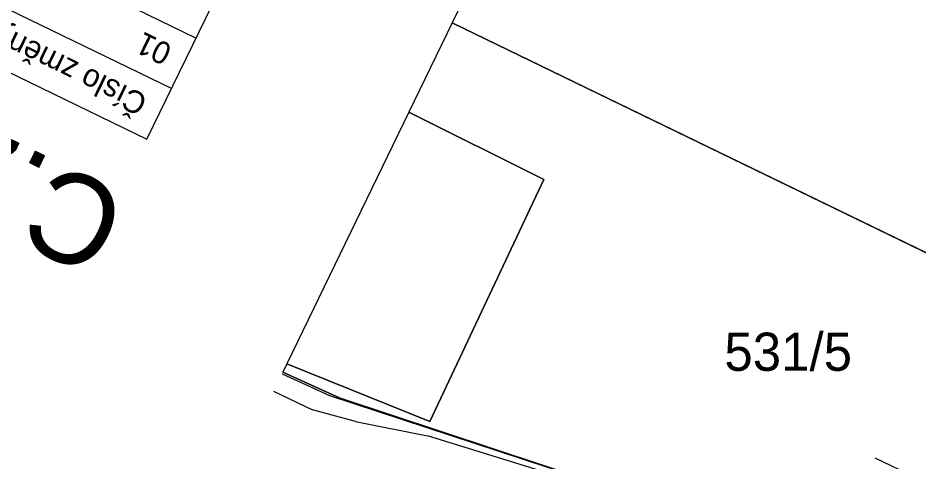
# Model space of a CAD drawing. Extents: x -762314 to -761449, y -993181 to -992589.
# Drawn here: x -762160.81 to -762120.72, y -992719.23 to -992699.47 of the extents above; entities that cross this region are included whole.
import ezdxf

# ---------------------------------------------------------------- set-up
doc = ezdxf.new("R2010")
doc.units = 0
for name, color, linetype in [('Hranice parcel', 7, 'Continuous'), ('Obvody jako plochy', 7, 'Continuous'), ('Parcelní čísla', 7, 'Continuous'), ('Rozpiska - text k doplnění', 7, 'Continuous'), ('Rozpiska - text nadpisů', 7, 'Continuous'), ('Rozpiska - čáry', 7, 'Continuous'), ('Vrstva 17', 7, 'Continuous'), ('Vrstva 23', 7, 'Continuous'), ('Vrstva 53', 7, 'Continuous')]:
    doc.layers.add(name, color=color, linetype=linetype)

msp = doc.modelspace()

# ---------------------------------------------------------------- linework, layer by layer
at = {"layer": 'Hranice parcel'}
for p, q in [((-762112.545, -992713.706), (-762141.465, -992699.684)), ((-762137.385, -992706.656), (-762143.4, -992703.67)), ((-762142.465, -992717.436), (-762137.385, -992706.656)), ((-762148.835, -992714.867), (-762142.465, -992717.436)), ((-762146.455, -992716.386), (-762149.017, -992715.242)), ((-762120.425, -992724.996), (-762146.455, -992716.386))]:
    msp.add_line(p, q, dxfattribs=at)
at = {"layer": 'Obvody jako plochy'}
for p, q in [((-762136.236, -992688.911), (-762141.465, -992699.684)), ((-762141.465, -992699.684), (-762143.4, -992703.67)), ((-762143.4, -992703.67), (-762148.835, -992714.867)), ((-762148.835, -992714.867), (-762149.017, -992715.242))]:
    msp.add_line(p, q, dxfattribs=at)
for points in [[(-762141.465, -992699.684), (-762112.545, -992713.706), (-762111.385, -992710.996), (-762095.695, -992718.866), (-762095.855, -992719.376), (-762082.755, -992725.806), (-762082.305, -992724.766), (-762058.835, -992736.726), (-762053.675, -992739.476), (-762050.255, -992741.236), (-762051.345, -992743.376), (-762050.455, -992743.806), (-762048.605, -992734.166), (-762048.205, -992732.076), (-762050.955, -992730.666), (-762114.815, -992699.306), (-762136.236, -992688.911)], [(-762149.017, -992715.242), (-762146.455, -992716.386), (-762120.425, -992724.996), (-762112.675, -992714.336), (-762112.545, -992713.706), (-762141.465, -992699.684)], [(-762148.835, -992714.867), (-762142.465, -992717.436), (-762137.385, -992706.656), (-762143.4, -992703.67)], [(-762143.4, -992703.67), (-762137.385, -992706.656), (-762142.465, -992717.436), (-762148.835, -992714.867)]]:
    msp.add_lwpolyline(points, dxfattribs=at)
at = {"layer": 'Rozpiska - čáry'}
for p, q in [((-762152.881, -992700.368), (-762233.847, -992661.069)), ((-762153.972, -992702.618), (-762234.938, -992663.318))]:
    msp.add_line(p, q, dxfattribs=at)
msp.add_lwpolyline([(-762150.697, -992695.87), (-762231.663, -992656.57), (-762236.03, -992665.567), (-762155.064, -992704.867)], close=True, dxfattribs=at)
at = {"layer": 'Vrstva 17'}
msp.add_line((-762122.647, -992719.048), (-762120.844, -992719.911), dxfattribs=at)
msp.add_lwpolyline([(-762118.138, -992721.207), (-762120.007, -992725.036), (-762142.57, -992718.071)], dxfattribs=at)
at = {"layer": 'Vrstva 23'}
for points in [[(-762149.423, -992716.079), (-762147.686, -992716.917)], [(-762145.783, -992717.428), (-762147.686, -992716.917)], [(-762145.783, -992717.428), (-762142.57, -992718.071)]]:
    msp.add_lwpolyline(points, dxfattribs=at)
at = {"layer": 'Vrstva 53'}
for p, q in [((-762149.047, -992715.304), (-762146.935, -992716.277)), ((-762146.935, -992716.277), (-762120.487, -992724.944))]:
    msp.add_line(p, q, dxfattribs=at)

# ---------------------------------------------------------------- texts
at = {"layer": 'Parcelní čísla'}
msp.add_text('531/5', height=1.7, dxfattribs=at).set_placement((-762129.345, -992715.176))
at = {"layer": 'Rozpiska - text k doplnění'}
for s, height, p in [('01', 1, (-762153.883, -992700.716)), ('C.2', 4, (-762155.681, -992707.49))]:
    msp.add_text(s, height=height, rotation=154.1087, dxfattribs=at).set_placement(p)
at = {"layer": 'Rozpiska - text nadpisů'}
msp.add_text('Číslo změny:', height=1, rotation=154.1087, dxfattribs=at).set_placement((-762154.975, -992702.965))

doc.saveas('drawing.dxf')
